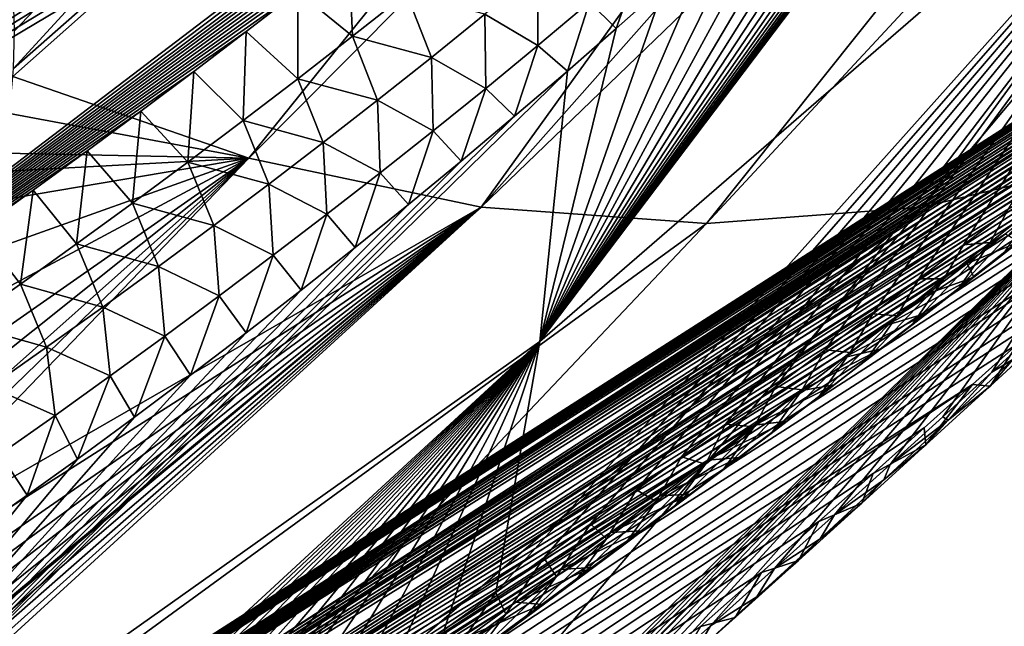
# Model space of a CAD drawing. Header units: metres. Extents: x -80 to 80, y -455 to 95.
# Tile 483 of 656: x -39.92 to -33.13, y -39.81 to -35.63. Entities that reach past the tile are written whole.
import ezdxf

# ---------------------------------------------------------------- set-up
doc = ezdxf.new("R2010")
doc.units = ezdxf.units.M
doc.layers.add('solid_501010_K', color=7, linetype='CONTINUOUS')

msp = doc.modelspace()

# ---------------------------------------------------------------- linework, layer by layer
at = {"layer": 'solid_501010_K'}
for points in [[(-46.462757, -35.531425, 75.956253), (-45.73539, -36.437351, 75.687302), (-27.835381, -24.414501, 56.506195)], [(-45.73539, -36.437351, 75.687302), (-28.028759, -24.744301, 56.780418), (-27.835381, -24.414501, 56.506195)], [(-45.73539, -36.437351, 75.687302), (-28.239277, -25.089407, 57.076897), (-28.028759, -24.744301, 56.780418)], [(-45.73539, -36.437351, 75.687302), (-28.46838, -25.450609, 57.397278), (-28.239277, -25.089407, 57.076897)], [(-45.73539, -36.437351, 75.687302), (-28.717117, -25.828396, 57.742794), (-28.46838, -25.450609, 57.397278)], [(-45.73539, -36.437351, 75.687302), (-28.987652, -26.223866, 58.115791), (-28.717117, -25.828396, 57.742794)], [(-45.73539, -36.437351, 75.687302), (-29.280798, -26.637356, 58.517242), (-28.987652, -26.223866, 58.115791)], [(-45.73539, -36.437351, 75.687302), (-44.910213, -37.305393, 75.425354), (-29.280798, -26.637356, 58.517242)], [(-44.910213, -37.305393, 75.425354), (-29.517677, -26.960356, 58.839275), (-29.280798, -26.637356, 58.517242)], [(-44.910213, -37.305393, 75.425354), (-29.768463, -27.294062, 59.178658), (-29.517677, -26.960356, 58.839275)], [(-44.910213, -37.305393, 75.425354), (-30.035683, -27.639503, 59.537884), (-29.768463, -27.294062, 59.178658)], [(-44.910213, -37.305393, 75.425354), (-30.319651, -27.996758, 59.917294), (-30.035683, -27.639503, 59.537884)], [(-44.910213, -37.305393, 75.425354), (-30.558775, -28.291029, 60.235287), (-30.319651, -27.996758, 59.917294)], [(-44.910213, -37.305393, 75.425354), (-30.810602, -28.59376, 60.568195), (-30.558775, -28.291029, 60.235287)], [(-44.910213, -37.305393, 75.425354), (-31.076122, -28.905558, 60.917088), (-30.810602, -28.59376, 60.568195)], [(-44.910213, -37.305393, 75.425354), (-31.354187, -29.226027, 61.280918), (-31.076122, -28.905558, 60.917088)], [(-39.958687, -35.706703, 31.408987), (-39.966129, -35.467583, 31.151478), (-33.712002, -29.152567, 26.984053)], [(-39.965828, -35.965382, 31.687876), (-33.712002, -29.152567, 26.984053), (-32.661987, -29.543346, 27.834904)], [(-39.965828, -35.965382, 31.687876), (-39.958687, -35.706703, 31.408987), (-33.712002, -29.152567, 26.984053)], [(-44.910213, -37.305393, 75.425354), (-43.984493, -38.130939, 75.170219), (-31.354187, -29.226027, 61.280918)], [(-43.984493, -38.130939, 75.170219), (-31.645962, -29.554981, 61.660511), (-31.354187, -29.226027, 61.280918)], [(-43.984493, -38.130939, 75.170219), (-31.90056, -29.835491, 61.989563), (-31.645962, -29.554981, 61.660511)], [(-39.969173, -36.020256, 31.747095), (-39.965828, -35.965382, 31.687876), (-32.661987, -29.543346, 27.834904)], [(-38.34251, -36.582626, 33.101444), (-39.969173, -36.020256, 31.747095), (-32.661987, -29.543346, 27.834904)], [(-38.34251, -36.582626, 33.101444), (-32.661987, -29.543346, 27.834904), (-31.62248, -29.824621, 28.740162)], [(-43.984493, -38.130939, 75.170219), (-32.165882, -30.12258, 62.330795), (-31.90056, -29.835491, 61.989563)], [(-36.740044, -36.92001, 34.554291), (-38.34251, -36.582626, 33.101444), (-31.62248, -29.824621, 28.740162)], [(-36.740044, -36.92001, 34.554291), (-31.62248, -29.824621, 28.740162), (-30.601391, -29.994246, 29.692942)], [(-33.698078, -36.92001, 37.693871), (-28.645351, -29.994246, 31.711748), (-27.725288, -29.824621, 32.762413)], [(-32.296532, -36.582611, 39.341434), (-33.698078, -36.92001, 37.693871), (-27.725288, -29.824621, 32.762413)], [(-36.740044, -36.92001, 34.554291), (-30.601391, -29.994246, 29.692942), (-29.606491, -30.05093, 30.685989)], [(-28.645351, -29.994246, 31.711748), (-35.18544, -37.032944, 36.091484), (-29.606491, -30.05093, 30.685989)], [(-33.698078, -36.92001, 37.693871), (-35.18544, -37.032944, 36.091484), (-28.645351, -29.994246, 31.711748)], [(-35.18544, -37.032944, 36.091484), (-36.740044, -36.92001, 34.554291), (-29.606491, -30.05093, 30.685989)], [(-43.984493, -38.130939, 75.170219), (-32.441448, -30.415903, 62.683681), (-32.165882, -30.12258, 62.330795)], [(-36.336117, -37.84605, 66.1828), (-30.825041, -33.074909, 58.687809), (-30.630026, -30.30851, 60.490295)], [(-30.832155, -30.55929, 60.758419), (-36.336117, -37.84605, 66.1828), (-30.630026, -30.30851, 60.490295)], [(-43.984493, -38.130939, 75.170219), (-32.726826, -30.714119, 63.047218), (-32.441448, -30.415903, 62.683681)], [(-30.832155, -30.55929, 60.758419), (-31.086546, -30.868467, 61.09436), (-36.336117, -37.84605, 66.1828)], [(-43.984493, -38.130939, 75.170219), (-33.021595, -31.015896, 63.42038), (-32.726826, -30.714119, 63.047218)], [(-31.086546, -30.868467, 61.09436), (-31.350409, -31.182308, 61.440861), (-36.336117, -37.84605, 66.1828)], [(-43.984493, -38.130939, 75.170219), (-33.326012, -31.321512, 63.803448), (-33.021595, -31.015896, 63.42038)], [(-31.350409, -31.182308, 61.440861), (-31.623816, -31.500629, 61.797802), (-36.336117, -37.84605, 66.1828)], [(-43.984493, -38.130939, 75.170219), (-33.640327, -31.631746, 64.196999), (-33.326012, -31.321512, 63.803448)], [(-31.623816, -31.500629, 61.797802), (-31.90678, -31.822941, 62.165134), (-36.336117, -37.84605, 66.1828)], [(-43.984493, -38.130939, 75.170219), (-33.963818, -31.945223, 64.599724), (-33.640327, -31.631746, 64.196999)], [(-31.90678, -31.822941, 62.165134), (-32.199413, -32.148933, 62.542885), (-36.336117, -37.84605, 66.1828)], [(-43.984493, -38.130939, 75.170219), (-34.295753, -32.260567, 65.010307), (-33.963818, -31.945223, 64.599724)], [(-32.199413, -32.148933, 62.542885), (-32.502056, -32.478935, 62.931137), (-36.336117, -37.84605, 66.1828)], [(-43.984493, -38.130939, 75.170219), (-34.63596, -32.5774, 65.42836), (-34.295753, -32.260567, 65.010307)], [(-32.502056, -32.478935, 62.931137), (-32.814518, -32.812366, 63.329468), (-36.336117, -37.84605, 66.1828)], [(-43.984493, -38.130939, 75.170219), (-42.95565, -38.908276, 74.921654), (-34.63596, -32.5774, 65.42836)], [(-42.95565, -38.908276, 74.921654), (-34.985062, -32.896862, 65.854881), (-34.63596, -32.5774, 65.42836)], [(-32.814518, -32.812366, 63.329468), (-33.13652, -33.148521, 63.737408), (-36.336117, -37.84605, 66.1828)], [(-42.95565, -38.908276, 74.921654), (-35.34259, -33.218071, 66.289017), (-34.985062, -32.896862, 65.854881)], [(-50.090015, -47.274212, 65.998886), (-27.970766, -33.09721, 44.404442), (-27.977285, -33.086967, 44.817646)], [(-49.441154, -46.798866, 66.796837), (-50.090015, -47.274212, 65.998886), (-27.977285, -33.086967, 44.817646)], [(-50.090015, -47.274212, 65.998886), (-27.989058, -33.128086, 44.049267), (-27.970766, -33.09721, 44.404442)], [(-50.090015, -47.274212, 65.998886), (-28.027031, -33.175354, 43.741138), (-27.989058, -33.128086, 44.049267)], [(-49.441154, -46.798866, 66.796837), (-27.977285, -33.086967, 44.817646), (-28.015598, -33.103218, 45.302719)], [(-49.441154, -46.798866, 66.796837), (-28.015598, -33.103218, 45.302719), (-28.09609, -33.154572, 45.877365)], [(-36.638615, -39.57671, 64.779938), (-36.308483, -39.337311, 64.336082), (-30.825041, -33.074909, 58.687809)], [(-36.336117, -37.84605, 66.1828), (-36.638615, -39.57671, 64.779938), (-30.825041, -33.074909, 58.687809)], [(-36.308483, -39.337311, 64.336082), (-35.985264, -39.101639, 63.894791), (-30.825041, -33.074909, 58.687809)], [(-35.985264, -39.101639, 63.894791), (-35.668568, -38.869453, 63.455727), (-30.825041, -33.074909, 58.687809)], [(-35.668568, -38.869453, 63.455727), (-35.358799, -38.641121, 63.0196), (-30.825041, -33.074909, 58.687809)], [(-35.358799, -38.641121, 63.0196), (-35.056335, -38.417027, 62.587116), (-30.825041, -33.074909, 58.687809)], [(-35.056335, -38.417027, 62.587116), (-34.707546, -38.157215, 62.079796), (-30.825041, -33.074909, 58.687809)], [(-34.707546, -38.157215, 62.079796), (-34.36842, -37.903183, 61.577251), (-30.825041, -33.074909, 58.687809)], [(-34.36842, -37.903183, 61.577251), (-34.03941, -37.655361, 61.080528), (-30.825041, -33.074909, 58.687809)], [(-34.03941, -37.655361, 61.080528), (-33.721012, -37.414234, 60.590763), (-30.825041, -33.074909, 58.687809)], [(-33.721012, -37.414234, 60.590763), (-33.412956, -37.179817, 60.107765), (-30.825041, -33.074909, 58.687809)], [(-33.412956, -37.179817, 60.107765), (-33.114983, -36.952038, 59.631508), (-30.825041, -33.074909, 58.687809)], [(-50.655273, -47.779404, 65.165886), (-28.081158, -33.236153, 43.471031), (-28.027031, -33.175354, 43.741138)], [(-50.090015, -47.274212, 65.998886), (-50.655273, -47.779404, 65.165886), (-28.027031, -33.175354, 43.741138)], [(-49.441154, -46.798866, 66.796837), (-28.09609, -33.154572, 45.877365), (-28.155842, -33.19656, 46.203815)], [(-49.441154, -46.798866, 66.796837), (-28.155842, -33.19656, 46.203815), (-28.231281, -33.251629, 46.559826)], [(-33.13652, -33.148521, 63.737408), (-33.468296, -33.487358, 64.15506), (-36.336117, -37.84605, 66.1828)], [(-50.655273, -47.779404, 65.165886), (-28.149336, -33.308777, 43.232407), (-28.081158, -33.236153, 43.471031)], [(-49.441154, -46.798866, 66.796837), (-28.231281, -33.251629, 46.559826), (-28.32457, -33.32156, 46.947811)], [(-42.95565, -38.908276, 74.921654), (-35.655373, -33.494057, 66.666451), (-35.34259, -33.218071, 66.289017)], [(-50.655273, -47.779404, 65.165886), (-28.230564, -33.392567, 43.019043), (-28.149336, -33.308777, 43.232407)], [(-48.708385, -46.354259, 67.557877), (-49.441154, -46.798866, 66.796837), (-28.32457, -33.32156, 46.947811)], [(-48.708385, -46.354259, 67.557877), (-28.32457, -33.32156, 46.947811), (-28.437685, -33.408039, 47.369934)], [(-50.655273, -47.779404, 65.165886), (-28.324471, -33.487358, 42.826885), (-28.230564, -33.392567, 43.019043)], [(-48.708385, -46.354259, 67.557877), (-28.437685, -33.408039, 47.369934), (-28.572866, -33.512932, 47.828575)], [(-50.655273, -47.779404, 65.165886), (-28.432001, -33.594124, 42.652473), (-28.324471, -33.487358, 42.826885)], [(-48.708385, -46.354259, 67.557877), (-28.572866, -33.512932, 47.828575), (-28.733486, -33.638847, 48.327347)], [(-42.95565, -38.908276, 74.921654), (-35.973755, -33.770176, 67.048309), (-35.655373, -33.494057, 66.666451)], [(-33.468296, -33.487358, 64.15506), (-33.810143, -33.829018, 64.582512), (-36.336117, -37.84605, 66.1828)], [(-51.136604, -48.313683, 64.29921), (-28.554518, -33.714272, 42.493225), (-28.432001, -33.594124, 42.652473)], [(-50.655273, -47.779404, 65.165886), (-51.136604, -48.313683, 64.29921), (-28.432001, -33.594124, 42.652473)], [(-48.708385, -46.354259, 67.557877), (-28.733486, -33.638847, 48.327347), (-28.856102, -33.735603, 48.683624)], [(-51.136604, -48.313683, 64.29921), (-28.694304, -33.849964, 42.347816), (-28.554518, -33.714272, 42.493225)], [(-48.708385, -46.354259, 67.557877), (-28.856102, -33.735603, 48.683624), (-28.991987, -33.843315, 49.059826)], [(-42.95565, -38.908276, 74.921654), (-36.29834, -34.047306, 67.435486), (-35.973755, -33.770176, 67.048309)], [(-51.136604, -48.313683, 64.29921), (-28.85466, -34.004265, 42.215729), (-28.694304, -33.849964, 42.347816)], [(-47.890862, -45.941441, 68.279541), (-48.708385, -46.354259, 67.557877), (-28.991987, -33.843315, 49.059826)], [(-47.890862, -45.941441, 68.279541), (-28.991987, -33.843315, 49.059826), (-29.142599, -33.963055, 49.457355)], [(-33.810143, -33.829018, 64.582512), (-34.161533, -34.172665, 65.018898), (-36.336117, -37.84605, 66.1828)], [(-51.136604, -48.313683, 64.29921), (-29.039888, -34.181175, 42.097267), (-28.85466, -34.004265, 42.215729)], [(-47.890862, -45.941441, 68.279541), (-29.142599, -33.963055, 49.457355), (-29.308853, -34.095547, 49.877125)], [(-42.95565, -38.908276, 74.921654), (-36.628914, -34.325203, 67.827629), (-36.29834, -34.047306, 67.435486)], [(-47.890862, -45.941441, 68.279541), (-29.308853, -34.095547, 49.877125), (-29.492058, -34.241776, 50.32037)], [(-51.136604, -48.313683, 64.29921), (-29.255152, -34.38538, 41.994396), (-29.039888, -34.181175, 42.097267)], [(-34.161533, -34.172665, 65.018898), (-34.521973, -34.517513, 65.46347), (-36.336117, -37.84605, 66.1828)], [(-47.890862, -45.941441, 68.279541), (-29.492058, -34.241776, 50.32037), (-29.693714, -34.402836, 50.788548)], [(-42.95565, -38.908276, 74.921654), (-36.964993, -34.60323, 68.224014), (-36.628914, -34.325203, 67.827629)], [(-51.533012, -48.876427, 63.399727), (-29.507668, -34.623417, 41.910137), (-29.255152, -34.38538, 41.994396)], [(-51.136604, -48.313683, 64.29921), (-51.533012, -48.876427, 63.399727), (-29.255152, -34.38538, 41.994396)], [(-47.890862, -45.941441, 68.279541), (-29.693714, -34.402836, 50.788548), (-29.914923, -34.579559, 51.282639)], [(-34.521973, -34.517513, 65.46347), (-34.833706, -34.809792, 65.84549), (-36.336117, -37.84605, 66.1828)], [(-51.533012, -48.876427, 63.399727), (-29.805984, -34.902966, 41.849495), (-29.507668, -34.623417, 41.910137)], [(-47.890862, -45.941441, 68.279541), (-29.914923, -34.579559, 51.282639), (-30.157906, -34.773495, 51.804699)], [(-42.95565, -38.908276, 74.921654), (-37.306114, -34.880753, 68.623894), (-36.964993, -34.60323, 68.224014)], [(-46.987263, -45.561638, 68.95871), (-47.890862, -45.941441, 68.279541), (-30.157906, -34.773495, 51.804699)], [(-46.987263, -45.561638, 68.95871), (-30.157906, -34.773495, 51.804699), (-30.423532, -34.985317, 52.355442)], [(-34.833706, -34.809792, 65.84549), (-35.152302, -35.10305, 66.233566), (-36.336117, -37.84605, 66.1828)], [(-42.95565, -38.908276, 74.921654), (-37.652042, -35.157436, 69.026863), (-37.306114, -34.880753, 68.623894)], [(-51.533012, -48.876427, 63.399727), (-30.161732, -35.234425, 41.819618), (-29.805984, -34.902966, 41.849495)], [(-46.987263, -45.561638, 68.95871), (-30.423532, -34.985317, 52.355442), (-30.639854, -35.157394, 52.789295)], [(-35.152302, -35.10305, 66.233566), (-35.47736, -35.396786, 66.627068), (-36.336117, -37.84605, 66.1828)], [(-46.987263, -45.561638, 68.95871), (-30.639854, -35.157394, 52.789295), (-30.870144, -35.340435, 53.240376)], [(-42.95565, -38.908276, 74.921654), (-38.003525, -35.434158, 69.433922), (-37.652042, -35.157436, 69.026863)], [(-37.628307, -35.743114, 69.286835), (-37.652042, -35.157436, 69.026863), (-38.003525, -35.434158, 69.433922)], [(-37.255447, -35.447792, 68.851852), (-37.652042, -35.157436, 69.026863), (-37.628307, -35.743114, 69.286835)], [(-51.842731, -49.46706, 62.467979), (-30.589329, -35.630463, 41.831234), (-30.161732, -35.234425, 41.819618)], [(-51.533012, -48.876427, 63.399727), (-51.842731, -49.46706, 62.467979), (-30.161732, -35.234425, 41.819618)], [(-35.637394, -35.207111, 66.985962), (-35.992016, -35.508583, 67.415787), (-35.808456, -35.690502, 67.025383)], [(-35.637394, -35.207111, 66.985962), (-35.808456, -35.690502, 67.025383), (-35.47736, -35.396786, 66.627068)], [(-36.349247, -35.806858, 67.845581), (-36.348431, -35.290184, 67.900543), (-36.71471, -35.591007, 68.336205)], [(-35.992016, -35.508583, 67.415787), (-36.348431, -35.290184, 67.900543), (-36.349247, -35.806858, 67.845581)], [(-46.987263, -45.561638, 68.95871), (-30.870144, -35.340435, 53.240376), (-31.117079, -35.53611, 53.710842)], [(-42.95565, -38.908276, 74.921654), (-38.36021, -35.710564, 69.844574), (-38.003525, -35.434158, 69.433922)], [(-38.003689, -36.03532, 69.721786), (-38.003525, -35.434158, 69.433922), (-38.36021, -35.710564, 69.844574)], [(-37.628307, -35.743114, 69.286835), (-38.003525, -35.434158, 69.433922), (-38.003689, -36.03532, 69.721786)], [(-35.47736, -35.396786, 66.627068), (-35.808456, -35.690502, 67.025383), (-36.336117, -37.84605, 66.1828)], [(-37.255447, -35.447792, 68.851852), (-37.628307, -35.743114, 69.286835), (-37.083591, -35.888638, 68.771843)], [(-37.255447, -35.447792, 68.851852), (-37.083591, -35.888638, 68.771843), (-36.71471, -35.591007, 68.336205)], [(-35.992016, -35.508583, 67.415787), (-36.349247, -35.806858, 67.845581), (-36.145977, -35.984383, 67.428894)], [(-35.992016, -35.508583, 67.415787), (-36.145977, -35.984383, 67.428894), (-35.808456, -35.690502, 67.025383)], [(-46.987263, -45.561638, 68.95871), (-31.117079, -35.53611, 53.710842), (-31.381077, -35.744724, 54.201046)], [(-51.842731, -49.46706, 62.467979), (-30.83485, -35.856895, 41.856712), (-30.589329, -35.630463, 41.831234)], [(-36.709061, -36.101986, 68.275291), (-36.71471, -35.591007, 68.336205), (-37.083591, -35.888638, 68.771843)], [(-36.349247, -35.806858, 67.845581), (-36.71471, -35.591007, 68.336205), (-36.709061, -36.101986, 68.275291)], [(-42.95565, -38.908276, 74.921654), (-38.721565, -35.986076, 70.258072), (-38.36021, -35.710564, 69.844574)], [(-38.381573, -36.324448, 70.156685), (-38.36021, -35.710564, 69.844574), (-38.721565, -35.986076, 70.258072)], [(-38.003689, -36.03532, 69.721786), (-38.36021, -35.710564, 69.844574), (-38.381573, -36.324448, 70.156685)], [(-35.808456, -35.690502, 67.025383), (-36.145977, -35.984383, 67.428894), (-36.336117, -37.84605, 66.1828)], [(-46.987263, -45.561638, 68.95871), (-31.381077, -35.744724, 54.201046), (-31.604408, -35.920872, 54.607277)], [(-37.628307, -35.743114, 69.286835), (-38.003689, -36.03532, 69.721786), (-37.455055, -36.183125, 69.207405)], [(-37.628307, -35.743114, 69.286835), (-37.455055, -36.183125, 69.207405), (-37.083591, -35.888638, 68.771843)], [(-36.349247, -35.806858, 67.845581), (-36.709061, -36.101986, 68.275291), (-36.509247, -36.29467, 67.860352)], [(-36.349247, -35.806858, 67.845581), (-36.509247, -36.29467, 67.860352), (-36.145977, -35.984383, 67.428894)], [(-51.842731, -49.46706, 62.467979), (-31.104448, -36.104755, 41.89814), (-30.83485, -35.856895, 41.856712)], [(-37.071438, -36.394024, 68.70488), (-37.083591, -35.888638, 68.771843), (-37.455055, -36.183125, 69.207405)], [(-36.709061, -36.101986, 68.275291), (-37.083591, -35.888638, 68.771843), (-37.071438, -36.394024, 68.70488)], [(-46.987263, -45.561638, 68.95871), (-31.604408, -35.920872, 54.607277), (-31.840555, -36.106476, 55.027603)], [(-42.95565, -38.908276, 74.921654), (-39.087051, -36.26012, 70.67366), (-38.721565, -35.986076, 70.258072)], [(-42.544491, -42.247437, 73.306053), (-36.336117, -37.84605, 66.1828), (-36.145977, -35.984383, 67.428894)], [(-36.509247, -36.29467, 67.860352), (-42.544491, -42.247437, 73.306053), (-36.145977, -35.984383, 67.428894)], [(-38.761936, -36.610523, 70.591469), (-38.721565, -35.986076, 70.258072), (-39.087051, -36.26012, 70.67366)], [(-38.381573, -36.324448, 70.156685), (-38.721565, -35.986076, 70.258072), (-38.761936, -36.610523, 70.591469)], [(-39.993069, -36.275303, 32.022415), (-39.969173, -36.020256, 31.747095), (-38.34251, -36.582626, 33.101444)], [(-38.003689, -36.03532, 69.721786), (-38.381573, -36.324448, 70.156685), (-37.829071, -36.474522, 69.642853)], [(-38.003689, -36.03532, 69.721786), (-37.829071, -36.474522, 69.642853), (-37.455055, -36.183125, 69.207405)], [(-51.842731, -49.46706, 62.467979), (-31.400175, -36.375702, 41.958019), (-31.104448, -36.104755, 41.89814)], [(-46.987263, -45.561638, 68.95871), (-31.840555, -36.106476, 55.027603), (-32.09045, -36.302151, 55.462917)], [(-36.709061, -36.101986, 68.275291), (-37.071438, -36.394024, 68.70488), (-36.879196, -36.604527, 68.296738)], [(-36.709061, -36.101986, 68.275291), (-36.879196, -36.604527, 68.296738), (-36.509247, -36.29467, 67.860352)], [(-37.436352, -36.683018, 69.134308), (-37.455055, -36.183125, 69.207405), (-37.829071, -36.474522, 69.642853)], [(-37.071438, -36.394024, 68.70488), (-37.455055, -36.183125, 69.207405), (-37.436352, -36.683018, 69.134308)], [(-45.995838, -45.216232, 69.591545), (-46.987263, -45.561638, 68.95871), (-32.09045, -36.302151, 55.462917)], [(-45.995838, -45.216232, 69.591545), (-32.09045, -36.302151, 55.462917), (-32.352936, -36.50724, 55.912445)], [(-42.95565, -38.908276, 74.921654), (-39.456562, -36.532543, 71.091148), (-39.087051, -36.26012, 70.67366)], [(-36.509247, -36.29467, 67.860352), (-36.879196, -36.604527, 68.296738), (-42.544491, -42.247437, 73.306053)], [(-40.032345, -36.549519, 32.318832), (-39.993069, -36.275303, 32.022415), (-38.34251, -36.582626, 33.101444)], [(-39.144756, -36.893574, 71.026115), (-39.087051, -36.26012, 70.67366), (-39.456562, -36.532543, 71.091148)], [(-38.761936, -36.610523, 70.591469), (-39.087051, -36.26012, 70.67366), (-39.144756, -36.893574, 71.026115)], [(-38.381573, -36.324448, 70.156685), (-38.761936, -36.610523, 70.591469), (-38.20562, -36.762852, 70.078133)], [(-38.381573, -36.324448, 70.156685), (-38.20562, -36.762852, 70.078133), (-37.829071, -36.474522, 69.642853)], [(-51.842731, -49.46706, 62.467979), (-31.723949, -36.671349, 42.038597), (-31.400175, -36.375702, 41.958019)], [(-37.071438, -36.394024, 68.70488), (-37.436352, -36.683018, 69.134308), (-37.240982, -36.901787, 68.720573)], [(-37.071438, -36.394024, 68.70488), (-37.240982, -36.901787, 68.720573), (-36.879196, -36.604527, 68.296738)], [(-45.995838, -45.216232, 69.591545), (-32.352936, -36.50724, 55.912445), (-32.629337, -36.722412, 56.376499)], [(-37.803776, -36.969013, 69.563522), (-37.829071, -36.474522, 69.642853), (-38.20562, -36.762852, 70.078133)], [(-37.436352, -36.683018, 69.134308), (-37.829071, -36.474522, 69.642853), (-37.803776, -36.969013, 69.563522)], [(-42.95565, -38.908276, 74.921654), (-39.830814, -36.80407, 71.511414), (-39.456562, -36.532543, 71.091148)], [(-41.067657, -39.41338, 35.440075), (-38.34251, -36.582626, 33.101444), (-36.740044, -36.92001, 34.554291)], [(-41.067657, -39.41338, 35.440075), (-40.881886, -39.042522, 35.03281), (-38.34251, -36.582626, 33.101444)], [(-40.881886, -39.042522, 35.03281), (-40.720146, -38.694988, 34.651951), (-38.34251, -36.582626, 33.101444)], [(-40.720146, -38.694988, 34.651951), (-40.578659, -38.367664, 34.294243), (-38.34251, -36.582626, 33.101444)], [(-40.578659, -38.367664, 34.294243), (-40.456833, -38.060291, 33.958801), (-38.34251, -36.582626, 33.101444)], [(-40.456833, -38.060291, 33.958801), (-40.305035, -37.631828, 33.492386), (-38.34251, -36.582626, 33.101444)], [(-40.305035, -37.631828, 33.492386), (-40.186489, -37.239578, 33.066364), (-38.34251, -36.582626, 33.101444)], [(-40.186489, -37.239578, 33.066364), (-40.09684, -36.879906, 32.676456), (-38.34251, -36.582626, 33.101444)], [(-40.09684, -36.879906, 32.676456), (-40.054958, -36.675472, 32.455051), (-38.34251, -36.582626, 33.101444)], [(-40.054958, -36.675472, 32.455051), (-40.032345, -36.549519, 32.318832), (-38.34251, -36.582626, 33.101444)], [(-39.530018, -37.173626, 71.460579), (-39.456562, -36.532543, 71.091148), (-39.830814, -36.80407, 71.511414)], [(-39.144756, -36.893574, 71.026115), (-39.456562, -36.532543, 71.091148), (-39.530018, -37.173626, 71.460579)], [(-38.924534, -43.103386, 44.306049), (-33.698078, -36.92001, 37.693871), (-32.296532, -36.582611, 39.341434)], [(-38.487164, -42.727558, 44.026447), (-38.924534, -43.103386, 44.306049), (-32.296532, -36.582611, 39.341434)], [(-38.064335, -42.362175, 43.763161), (-38.487164, -42.727558, 44.026447), (-32.296532, -36.582611, 39.341434)], [(-37.655594, -42.007416, 43.516426), (-38.064335, -42.362175, 43.763161), (-32.296532, -36.582611, 39.341434)], [(-37.261559, -41.663826, 43.285614), (-37.655594, -42.007416, 43.516426), (-32.296532, -36.582611, 39.341434)], [(-37.193817, -41.60458, 43.246586), (-37.261559, -41.663826, 43.285614), (-32.296532, -36.582611, 39.341434)], [(-36.824116, -41.280483, 43.037544), (-37.193817, -41.60458, 43.246586), (-32.296532, -36.582611, 39.341434)], [(-36.406513, -40.913109, 42.810341), (-36.824116, -41.280483, 43.037544), (-32.296532, -36.582611, 39.341434)], [(-36.009079, -40.561764, 42.601978), (-36.406513, -40.913109, 42.810341), (-32.296532, -36.582611, 39.341434)], [(-35.632004, -40.227299, 42.412926), (-36.009079, -40.561764, 42.601978), (-32.296532, -36.582611, 39.341434)], [(-35.15844, -39.805447, 42.187263), (-35.632004, -40.227299, 42.412926), (-32.296532, -36.582611, 39.341434)], [(-34.717312, -39.410881, 41.990105), (-35.15844, -39.805447, 42.187263), (-32.296532, -36.582611, 39.341434)], [(-34.304756, -39.040356, 41.817524), (-34.717312, -39.410881, 41.990105), (-32.296532, -36.582611, 39.341434)], [(-33.919128, -38.692959, 41.668056), (-34.304756, -39.040356, 41.817524), (-32.296532, -36.582611, 39.341434)], [(-33.557281, -38.365768, 41.538067), (-33.919128, -38.692959, 41.668056), (-32.296532, -36.582611, 39.341434)], [(-33.218334, -38.05854, 41.426987), (-33.557281, -38.365768, 41.538067), (-32.296532, -36.582611, 39.341434)], [(-32.747631, -37.630318, 41.290134), (-33.218334, -38.05854, 41.426987), (-32.296532, -36.582611, 39.341434)], [(-36.879196, -36.604527, 68.296738), (-37.240982, -36.901787, 68.720573), (-42.544491, -42.247437, 73.306053)], [(-38.761936, -36.610523, 70.591469), (-39.144756, -36.893574, 71.026115), (-38.584686, -37.048157, 70.513222)], [(-38.761936, -36.610523, 70.591469), (-38.584686, -37.048157, 70.513222), (-38.20562, -36.762852, 70.078133)], [(-52.063118, -50.084911, 61.504333), (-32.077957, -36.993534, 42.142345), (-31.723949, -36.671349, 42.038597)], [(-51.842731, -49.46706, 62.467979), (-52.063118, -50.084911, 61.504333), (-31.723949, -36.671349, 42.038597)], [(-45.995838, -45.216232, 69.591545), (-32.629337, -36.722412, 56.376499), (-32.871399, -36.90995, 56.774612)], [(-37.436352, -36.683018, 69.134308), (-37.803776, -36.969013, 69.563522), (-37.608139, -37.197784, 69.147812)], [(-37.436352, -36.683018, 69.134308), (-37.608139, -37.197784, 69.147812), (-37.240982, -36.901787, 68.720573)], [(-38.173702, -37.252041, 69.9925), (-38.20562, -36.762852, 70.078133), (-38.584686, -37.048157, 70.513222)], [(-37.803776, -36.969013, 69.563522), (-38.20562, -36.762852, 70.078133), (-38.173702, -37.252041, 69.9925)], [(-42.95565, -38.908276, 74.921654), (-40.209362, -37.074303, 71.933891), (-39.830814, -36.80407, 71.511414)], [(-39.917698, -37.45071, 71.894821), (-39.830814, -36.80407, 71.511414), (-40.209362, -37.074303, 71.933891)], [(-39.530018, -37.173626, 71.460579), (-39.830814, -36.80407, 71.511414), (-39.917698, -37.45071, 71.894821)], [(-45.995838, -45.216232, 69.591545), (-32.871399, -36.90995, 56.774612), (-33.124378, -37.105286, 57.184059)], [(-43.513802, -43.103153, 39.569069), (-36.740044, -36.92001, 34.554291), (-35.18544, -37.032944, 36.091484)], [(-43.513802, -43.103153, 39.569069), (-43.220547, -42.727341, 39.140762), (-36.740044, -36.92001, 34.554291)], [(-43.220547, -42.727341, 39.140762), (-42.944225, -42.362213, 38.726753), (-36.740044, -36.92001, 34.554291)], [(-42.944225, -42.362213, 38.726753), (-42.685074, -42.007969, 38.326591), (-36.740044, -36.92001, 34.554291)], [(-42.685074, -42.007969, 38.326591), (-42.442337, -41.664974, 37.940704), (-36.740044, -36.92001, 34.554291)], [(-37.240982, -36.901787, 68.720573), (-37.608139, -37.197784, 69.147812), (-42.544491, -42.247437, 73.306053)], [(-42.442337, -41.664974, 37.940704), (-42.400181, -41.604275, 37.872597), (-36.740044, -36.92001, 34.554291)], [(-42.400181, -41.604275, 37.872597), (-42.180878, -41.282135, 37.511871), (-36.740044, -36.92001, 34.554291)], [(-42.180878, -41.282135, 37.511871), (-41.940861, -40.915249, 37.102196), (-36.740044, -36.92001, 34.554291)], [(-41.940861, -40.915249, 37.102196), (-41.720226, -40.564278, 36.711945), (-36.740044, -36.92001, 34.554291)], [(-41.720226, -40.564278, 36.711945), (-41.519428, -40.230045, 36.341278), (-36.740044, -36.92001, 34.554291)], [(-41.519428, -40.230045, 36.341278), (-41.278885, -39.80827, 35.875145), (-36.740044, -36.92001, 34.554291)], [(-41.278885, -39.80827, 35.875145), (-41.067657, -39.41338, 35.440075), (-36.740044, -36.92001, 34.554291)], [(-33.698078, -36.92001, 37.693871), (-41.169704, -43.348015, 41.88969), (-35.18544, -37.032944, 36.091484)], [(-38.924534, -43.103386, 44.306049), (-41.169704, -43.348015, 41.88969), (-33.698078, -36.92001, 37.693871)], [(-39.144756, -36.893574, 71.026115), (-39.530018, -37.173626, 71.460579), (-38.966248, -37.330456, 70.948074)], [(-39.144756, -36.893574, 71.026115), (-38.966248, -37.330456, 70.948074), (-38.584686, -37.048157, 70.513222)], [(-33.44384, -37.476582, 59.278385), (-32.915562, -36.912136, 59.076775), (-33.23027, -37.163181, 59.567661)], [(-33.44384, -37.476582, 59.278385), (-33.128693, -37.228905, 58.790882), (-32.915562, -36.912136, 59.076775)], [(-33.23027, -37.163181, 59.567661), (-32.915562, -36.912136, 59.076775), (-33.114983, -36.952038, 59.631508)], [(-52.063118, -50.084911, 61.504333), (-32.465511, -37.344791, 42.272987), (-32.077957, -36.993534, 42.142345)], [(-37.803776, -36.969013, 69.563522), (-38.173702, -37.252041, 69.9925), (-37.981426, -37.492992, 69.5793)], [(-37.803776, -36.969013, 69.563522), (-37.981426, -37.492992, 69.5793), (-37.608139, -37.197784, 69.147812)], [(-33.23027, -37.163181, 59.567661), (-33.114983, -36.952038, 59.631508), (-33.412956, -37.179817, 60.107765)], [(-33.343353, -37.40411, 58.375496), (-32.817326, -36.982655, 58.300121), (-33.128693, -37.228905, 58.790882)], [(-33.343353, -37.40411, 58.375496), (-33.030258, -37.160179, 57.882957), (-32.817326, -36.982655, 58.300121)], [(-41.169704, -43.348015, 41.88969), (-43.513802, -43.103153, 39.569069), (-35.18544, -37.032944, 36.091484)], [(-38.546108, -37.532131, 70.421204), (-38.584686, -37.048157, 70.513222), (-38.966248, -37.330456, 70.948074)], [(-38.173702, -37.252041, 69.9925), (-38.584686, -37.048157, 70.513222), (-38.546108, -37.532131, 70.421204)], [(-45.995838, -45.216232, 69.591545), (-33.124378, -37.105286, 57.184059), (-33.387779, -37.308086, 57.604267)], [(-39.917698, -37.45071, 71.894821), (-40.209362, -37.074303, 71.933891), (-40.307781, -37.724842, 72.328804)], [(-33.030258, -37.160179, 57.882957), (-33.387779, -37.308086, 57.604267), (-33.124378, -37.105286, 57.184059)], [(-37.608139, -37.197784, 69.147812), (-37.981426, -37.492992, 69.5793), (-42.544491, -42.247437, 73.306053)], [(-39.530018, -37.173626, 71.460579), (-39.917698, -37.45071, 71.894821), (-39.350285, -37.609783, 71.382668)], [(-39.530018, -37.173626, 71.460579), (-39.350285, -37.609783, 71.382668), (-38.966248, -37.330456, 70.948074)], [(-33.762661, -37.725563, 59.762726), (-33.23027, -37.163181, 59.567661), (-33.548717, -37.415432, 60.055252)], [(-33.762661, -37.725563, 59.762726), (-33.44384, -37.476582, 59.278385), (-33.23027, -37.163181, 59.567661)], [(-33.548717, -37.415432, 60.055252), (-33.412956, -37.179817, 60.107765), (-33.721012, -37.414234, 60.590763)], [(-33.548717, -37.415432, 60.055252), (-33.23027, -37.163181, 59.567661), (-33.412956, -37.179817, 60.107765)], [(-33.343353, -37.40411, 58.375496), (-33.387779, -37.308086, 57.604267), (-33.030258, -37.160179, 57.882957)], [(-38.173702, -37.252041, 69.9925), (-38.546108, -37.532131, 70.421204), (-38.360172, -37.78685, 70.014107)], [(-38.173702, -37.252041, 69.9925), (-38.360172, -37.78685, 70.014107), (-37.981426, -37.492992, 69.5793)], [(-33.660275, -37.649654, 58.864841), (-33.128693, -37.228905, 58.790882), (-33.44384, -37.476582, 59.278385)], [(-33.660275, -37.649654, 58.864841), (-33.343353, -37.40411, 58.375496), (-33.128693, -37.228905, 58.790882)], [(-52.063118, -50.084911, 61.504333), (-32.743855, -37.596188, 42.376587), (-32.465511, -37.344791, 42.272987)], [(-45.995838, -45.216232, 69.591545), (-33.387779, -37.308086, 57.604267), (-33.661278, -37.517845, 58.033592)], [(-38.920971, -37.809319, 70.849602), (-38.966248, -37.330456, 70.948074), (-39.350285, -37.609783, 71.382668)], [(-38.546108, -37.532131, 70.421204), (-38.966248, -37.330456, 70.948074), (-38.920971, -37.809319, 70.849602)], [(-33.343353, -37.40411, 58.375496), (-33.661278, -37.517845, 58.033592), (-33.387779, -37.308086, 57.604267)], [(-33.343353, -37.40411, 58.375496), (-33.944561, -37.734035, 58.470398), (-33.661278, -37.517845, 58.033592)], [(-33.660275, -37.649654, 58.864841), (-33.944561, -37.734035, 58.470398), (-33.343353, -37.40411, 58.375496)], [(-39.917698, -37.45071, 71.894821), (-40.307781, -37.724842, 72.328804), (-39.736778, -37.886169, 71.816948)], [(-39.917698, -37.45071, 71.894821), (-39.736778, -37.886169, 71.816948), (-39.350285, -37.609783, 71.382668)], [(-34.085064, -37.975731, 60.24398), (-33.548717, -37.415432, 60.055252), (-33.8708, -37.668777, 60.539631)], [(-34.085064, -37.975731, 60.24398), (-33.762661, -37.725563, 59.762726), (-33.548717, -37.415432, 60.055252)], [(-33.8708, -37.668777, 60.539631), (-33.721012, -37.414234, 60.590763), (-34.03941, -37.655361, 61.080528)], [(-33.980915, -37.896675, 59.351074), (-33.44384, -37.476582, 59.278385), (-33.762661, -37.725563, 59.762726)], [(-33.980915, -37.896675, 59.351074), (-33.660275, -37.649654, 58.864841), (-33.44384, -37.476582, 59.278385)], [(-33.8708, -37.668777, 60.539631), (-33.548717, -37.415432, 60.055252), (-33.721012, -37.414234, 60.590763)], [(-45.995838, -45.216232, 69.591545), (-33.661278, -37.517845, 58.033592), (-33.944561, -37.734035, 58.470398)], [(-37.981426, -37.492992, 69.5793), (-38.360172, -37.78685, 70.014107), (-42.544491, -42.247437, 73.306053)], [(-38.546108, -37.532131, 70.421204), (-38.920971, -37.809319, 70.849602), (-38.743633, -38.078762, 70.451271)], [(-38.546108, -37.532131, 70.421204), (-38.743633, -38.078762, 70.451271), (-38.360172, -37.78685, 70.014107)], [(-52.063118, -50.084911, 61.504333), (-33.038998, -37.862038, 42.494347), (-32.743855, -37.596188, 42.376587)], [(-39.298283, -38.083626, 71.277664), (-39.350285, -37.609783, 71.382668), (-39.736778, -37.886169, 71.816948)], [(-38.920971, -37.809319, 70.849602), (-39.350285, -37.609783, 71.382668), (-39.298283, -38.083626, 71.277664)], [(-34.410965, -38.22699, 60.722221), (-33.8708, -37.668777, 60.539631), (-34.196453, -37.923122, 61.020882)], [(-34.410965, -38.22699, 60.722221), (-34.085064, -37.975731, 60.24398), (-33.8708, -37.668777, 60.539631)], [(-34.196453, -37.923122, 61.020882), (-34.03941, -37.655361, 61.080528), (-34.36842, -37.903183, 61.577251)], [(-33.660275, -37.649654, 58.864841), (-34.237881, -37.956818, 58.915092), (-33.944561, -37.734035, 58.470398)], [(-33.980915, -37.896675, 59.351074), (-34.237881, -37.956818, 58.915092), (-33.660275, -37.649654, 58.864841)], [(-34.196453, -37.923122, 61.020882), (-33.8708, -37.668777, 60.539631), (-34.03941, -37.655361, 61.080528)], [(-33.073631, -37.970219, 41.537506), (-33.218334, -38.05854, 41.426987), (-32.747631, -37.630318, 41.290134)], [(-45.995838, -45.216232, 69.591545), (-33.944561, -37.734035, 58.470398), (-34.237881, -37.956818, 58.915092)], [(-40.307781, -37.724842, 72.328804), (-40.125713, -38.15963, 72.2509), (-39.736778, -37.886169, 71.816948)], [(-34.305164, -38.14505, 59.834274), (-33.762661, -37.725563, 59.762726), (-34.085064, -37.975731, 60.24398)], [(-34.305164, -38.14505, 59.834274), (-33.980915, -37.896675, 59.351074), (-33.762661, -37.725563, 59.762726)], [(-32.784779, -37.744392, 41.926197), (-33.038998, -37.862038, 42.494347), (-33.230747, -38.15403, 42.109966)], [(-32.784779, -37.744392, 41.926197), (-33.230747, -38.15403, 42.109966), (-33.073631, -37.970219, 41.537506)], [(-38.360172, -37.78685, 70.014107), (-38.743633, -38.078762, 70.451271), (-42.544491, -42.247437, 73.306053)], [(-38.920971, -37.809319, 70.849602), (-39.298283, -38.083626, 71.277664), (-39.131336, -38.368351, 70.890182)], [(-38.920971, -37.809319, 70.849602), (-39.131336, -38.368351, 70.890182), (-38.743633, -38.078762, 70.451271)], [(-52.063118, -50.084911, 61.504333), (-33.352283, -38.143314, 42.627831), (-33.038998, -37.862038, 42.494347)], [(-42.826786, -43.825901, 72.074127), (-42.458569, -43.584805, 71.686165), (-36.336117, -37.84605, 66.1828)], [(-42.544491, -42.247437, 73.306053), (-42.826786, -43.825901, 72.074127), (-36.336117, -37.84605, 66.1828)], [(-42.458569, -43.584805, 71.686165), (-42.093655, -43.344532, 71.2966), (-36.336117, -37.84605, 66.1828)], [(-42.093655, -43.344532, 71.2966), (-41.732037, -43.105095, 70.905464), (-36.336117, -37.84605, 66.1828)], [(-41.732037, -43.105095, 70.905464), (-41.373707, -42.866497, 70.512779), (-36.336117, -37.84605, 66.1828)], [(-41.373707, -42.866497, 70.512779), (-41.01865, -42.628742, 70.118553), (-36.336117, -37.84605, 66.1828)], [(-41.01865, -42.628742, 70.118553), (-40.666485, -42.391567, 69.722412), (-36.336117, -37.84605, 66.1828)], [(-40.666485, -42.391567, 69.722412), (-40.317345, -42.155067, 69.324509), (-36.336117, -37.84605, 66.1828)], [(-40.317345, -42.155067, 69.324509), (-39.971718, -41.919598, 68.925423), (-36.336117, -37.84605, 66.1828)], [(-39.67802, -38.355083, 71.705353), (-39.736778, -37.886169, 71.816948), (-40.125713, -38.15963, 72.2509)], [(-39.971718, -41.919598, 68.925423), (-39.630085, -41.68552, 68.525726), (-36.336117, -37.84605, 66.1828)], [(-39.298283, -38.083626, 71.277664), (-39.736778, -37.886169, 71.816948), (-39.67802, -38.355083, 71.705353)], [(-39.630085, -41.68552, 68.525726), (-39.292847, -41.453159, 68.125931), (-36.336117, -37.84605, 66.1828)], [(-39.292847, -41.453159, 68.125931), (-38.959324, -41.222031, 67.725327), (-36.336117, -37.84605, 66.1828)], [(-38.959324, -41.222031, 67.725327), (-38.629585, -40.992199, 67.324036), (-36.336117, -37.84605, 66.1828)], [(-38.629585, -40.992199, 67.324036), (-38.304157, -40.764095, 66.922729), (-36.336117, -37.84605, 66.1828)], [(-38.304157, -40.764095, 66.922729), (-37.983547, -40.538139, 66.522057), (-36.336117, -37.84605, 66.1828)], [(-37.983547, -40.538139, 66.522057), (-37.668133, -40.314671, 66.122528), (-36.336117, -37.84605, 66.1828)], [(-37.668133, -40.314671, 66.122528), (-37.357132, -40.093136, 65.723305), (-36.336117, -37.84605, 66.1828)], [(-37.357132, -40.093136, 65.723305), (-36.994255, -39.833122, 65.250633), (-36.336117, -37.84605, 66.1828)], [(-36.994255, -39.833122, 65.250633), (-36.638615, -39.57671, 64.779938), (-36.336117, -37.84605, 66.1828)], [(-33.230747, -38.15403, 42.109966), (-33.038998, -37.862038, 42.494347), (-33.352283, -38.143314, 42.627831)], [(-34.740299, -38.479248, 61.197514), (-34.196453, -37.923122, 61.020882), (-34.525597, -38.178371, 61.499077)], [(-34.740299, -38.479248, 61.197514), (-34.410965, -38.22699, 60.722221), (-34.196453, -37.923122, 61.020882)], [(-34.525597, -38.178371, 61.499077), (-34.36842, -37.903183, 61.577251), (-34.707546, -38.157215, 62.079796)], [(-33.980915, -37.896675, 59.351074), (-34.541431, -38.186478, 59.368633), (-34.237881, -37.956818, 58.915092)], [(-34.305164, -38.14505, 59.834274), (-34.541431, -38.186478, 59.368633), (-33.980915, -37.896675, 59.351074)], [(-34.525597, -38.178371, 61.499077), (-34.196453, -37.923122, 61.020882), (-34.36842, -37.903183, 61.577251)], [(-45.995838, -45.216232, 69.591545), (-34.237881, -37.956818, 58.915092), (-34.541431, -38.186478, 59.368633)], [(-34.632942, -38.394669, 60.314503), (-34.085064, -37.975731, 60.24398), (-34.410965, -38.22699, 60.722221)], [(-34.632942, -38.394669, 60.314503), (-34.305164, -38.14505, 59.834274), (-34.085064, -37.975731, 60.24398)], [(-33.519821, -38.387337, 41.729237), (-33.218334, -38.05854, 41.426987), (-33.073631, -37.970219, 41.537506)], [(-33.230747, -38.15403, 42.109966), (-33.519821, -38.387337, 41.729237), (-33.073631, -37.970219, 41.537506)], [(-38.743633, -38.078762, 70.451271), (-39.131336, -38.368351, 70.890182), (-42.544491, -42.247437, 73.306053)], [(-39.298283, -38.083626, 71.277664), (-39.67802, -38.355083, 71.705353), (-39.524158, -38.656143, 71.331833)], [(-39.298283, -38.083626, 71.277664), (-39.524158, -38.656143, 71.331833), (-39.131336, -38.368351, 70.890182)], [(-33.519821, -38.387337, 41.729237), (-33.557281, -38.365768, 41.538067), (-33.218334, -38.05854, 41.426987)], [(-52.190678, -50.729084, 60.509129), (-33.684563, -38.440678, 42.778046), (-33.352283, -38.143314, 42.627831)], [(-52.063118, -50.084911, 61.504333), (-52.190678, -50.729084, 60.509129), (-33.352283, -38.143314, 42.627831)], [(-39.67802, -38.355083, 71.705353), (-40.125713, -38.15963, 72.2509), (-40.060165, -38.623714, 72.132652)], [(-34.858158, -38.434437, 61.974281), (-34.707546, -38.157215, 62.079796), (-35.056335, -38.417027, 62.587116)], [(-34.858158, -38.434437, 61.974281), (-34.525597, -38.178371, 61.499077), (-34.707546, -38.157215, 62.079796)], [(-34.305164, -38.14505, 59.834274), (-34.854515, -38.422249, 59.829147), (-34.541431, -38.186478, 59.368633)], [(-34.632942, -38.394669, 60.314503), (-34.854515, -38.422249, 59.829147), (-34.305164, -38.14505, 59.834274)], [(-33.67392, -38.558968, 42.309284), (-33.352283, -38.143314, 42.627831), (-33.684563, -38.440678, 42.778046)], [(-33.230747, -38.15403, 42.109966), (-33.352283, -38.143314, 42.627831), (-33.67392, -38.558968, 42.309284)], [(-33.230747, -38.15403, 42.109966), (-33.67392, -38.558968, 42.309284), (-33.519821, -38.387337, 41.729237)], [(-45.995838, -45.216232, 69.591545), (-34.541431, -38.186478, 59.368633), (-34.854515, -38.422249, 59.829147)], [(-35.072987, -38.732407, 61.669918), (-34.525597, -38.178371, 61.499077), (-34.858158, -38.434437, 61.974281)], [(-35.072987, -38.732407, 61.669918), (-34.740299, -38.479248, 61.197514), (-34.525597, -38.178371, 61.499077)], [(-34.96418, -38.645435, 60.791813), (-34.410965, -38.22699, 60.722221), (-34.740299, -38.479248, 61.197514)], [(-34.96418, -38.645435, 60.791813), (-34.632942, -38.394669, 60.314503), (-34.410965, -38.22699, 60.722221)], [(-39.67802, -38.355083, 71.705353), (-40.060165, -38.623714, 72.132652), (-39.871738, -38.9062, 71.720078)], [(-39.67802, -38.355083, 71.705353), (-39.871738, -38.9062, 71.720078), (-39.524158, -38.656143, 71.331833)], [(-45.995838, -45.216232, 69.591545), (-34.854515, -38.422249, 59.829147), (-35.176434, -38.663361, 60.294762)], [(-39.131336, -38.368351, 70.890182), (-39.524158, -38.656143, 71.331833), (-42.544491, -42.247437, 73.306053)], [(-35.194069, -38.691235, 62.446571), (-35.056335, -38.417027, 62.587116), (-35.358799, -38.641121, 63.0196)], [(-35.194069, -38.691235, 62.446571), (-34.858158, -38.434437, 61.974281), (-35.056335, -38.417027, 62.587116)], [(-34.632942, -38.394669, 60.314503), (-35.176434, -38.663361, 60.294762), (-34.854515, -38.422249, 59.829147)], [(-34.96418, -38.645435, 60.791813), (-35.176434, -38.663361, 60.294762), (-34.632942, -38.394669, 60.314503)], [(-33.962448, -38.798763, 41.935406), (-33.919128, -38.692959, 41.668056), (-33.519821, -38.387337, 41.729237)], [(-33.67392, -38.558968, 42.309284), (-33.962448, -38.798763, 41.935406), (-33.519821, -38.387337, 41.729237)], [(-33.519821, -38.387337, 41.729237), (-33.919128, -38.692959, 41.668056), (-33.557281, -38.365768, 41.538067)], [(-52.190678, -50.729084, 60.509129), (-34.037025, -38.75499, 42.946426), (-33.684563, -38.440678, 42.778046)], [(-35.408962, -38.986385, 62.1395), (-34.858158, -38.434437, 61.974281), (-35.194069, -38.691235, 62.446571)], [(-35.408962, -38.986385, 62.1395), (-35.072987, -38.732407, 61.669918), (-34.858158, -38.434437, 61.974281)], [(-35.29879, -38.897247, 61.266266), (-34.740299, -38.479248, 61.197514), (-35.072987, -38.732407, 61.669918)], [(-35.29879, -38.897247, 61.266266), (-34.96418, -38.645435, 60.791813), (-34.740299, -38.479248, 61.197514)], [(-33.67392, -38.558968, 42.309284), (-33.684563, -38.440678, 42.778046), (-34.037025, -38.75499, 42.946426)], [(-33.67392, -38.558968, 42.309284), (-34.037025, -38.75499, 42.946426), (-34.11451, -38.95945, 42.522224)], [(-33.67392, -38.558968, 42.309284), (-34.11451, -38.95945, 42.522224), (-33.962448, -38.798763, 41.935406)], [(-40.060165, -38.623714, 72.132652), (-40.222427, -39.154243, 72.109406), (-39.871738, -38.9062, 71.720078)], [(-44.914516, -44.906765, 70.173416), (-45.995838, -45.216232, 69.591545), (-35.176434, -38.663361, 60.294762)], [(-44.914516, -44.906765, 70.173416), (-35.176434, -38.663361, 60.294762), (-35.506969, -38.909531, 60.7649)], [(-39.524158, -38.656143, 71.331833), (-39.871738, -38.9062, 71.720078), (-42.544491, -42.247437, 73.306053)], [(-35.748169, -39.241108, 62.606297), (-35.194069, -38.691235, 62.446571), (-35.533276, -38.948689, 62.915993)], [(-35.748169, -39.241108, 62.606297), (-35.408962, -38.986385, 62.1395), (-35.194069, -38.691235, 62.446571)], [(-35.533276, -38.948689, 62.915993), (-35.358799, -38.641121, 63.0196), (-35.668568, -38.869453, 63.455727)], [(-35.533276, -38.948689, 62.915993), (-35.194069, -38.691235, 62.446571), (-35.358799, -38.641121, 63.0196)], [(-34.96418, -38.645435, 60.791813), (-35.506969, -38.909531, 60.7649), (-35.176434, -38.663361, 60.294762)], [(-35.29879, -38.897247, 61.266266), (-35.506969, -38.909531, 60.7649), (-34.96418, -38.645435, 60.791813)], [(-33.962448, -38.798763, 41.935406), (-34.304756, -39.040356, 41.817524), (-33.919128, -38.692959, 41.668056)], [(-52.190678, -50.729084, 60.509129), (-34.41106, -39.087234, 43.13459), (-34.037025, -38.75499, 42.946426)], [(-35.636711, -39.150017, 61.737915), (-35.072987, -38.732407, 61.669918), (-35.408962, -38.986385, 62.1395)], [(-35.636711, -39.150017, 61.737915), (-35.29879, -38.897247, 61.266266), (-35.072987, -38.732407, 61.669918)], [(-34.11451, -38.95945, 42.522224), (-34.037025, -38.75499, 42.946426), (-34.41106, -39.087234, 43.13459)], [(-34.401897, -39.204899, 42.154354), (-34.304756, -39.040356, 41.817524), (-33.962448, -38.798763, 41.935406)], [(-34.11451, -38.95945, 42.522224), (-34.401897, -39.204899, 42.154354), (-33.962448, -38.798763, 41.935406)], [(-39.871738, -38.9062, 71.720078), (-40.222427, -39.154243, 72.109406), (-42.544491, -42.247437, 73.306053)], [(-35.875729, -39.206734, 63.382595), (-35.668568, -38.869453, 63.455727), (-35.985264, -39.101639, 63.894791)], [(-35.875729, -39.206734, 63.382595), (-35.533276, -38.948689, 62.915993), (-35.668568, -38.869453, 63.455727)], [(-35.29879, -38.897247, 61.266266), (-35.846684, -39.161301, 61.241047), (-35.506969, -38.909531, 60.7649)], [(-35.636711, -39.150017, 61.737915), (-35.846684, -39.161301, 61.241047), (-35.29879, -38.897247, 61.266266)], [(-44.914516, -44.906765, 70.173416), (-35.506969, -38.909531, 60.7649), (-35.846684, -39.161301, 61.241047)], [(-36.090557, -39.496506, 63.070354), (-35.533276, -38.948689, 62.915993), (-35.875729, -39.206734, 63.382595)], [(-36.090557, -39.496506, 63.070354), (-35.748169, -39.241108, 62.606297), (-35.533276, -38.948689, 62.915993)], [(-34.11451, -38.95945, 42.522224), (-34.41106, -39.087234, 43.13459), (-34.552731, -39.355686, 42.74733)], [(-34.11451, -38.95945, 42.522224), (-34.552731, -39.355686, 42.74733), (-34.401897, -39.204899, 42.154354)], [(-35.977879, -39.40366, 62.206802), (-35.408962, -38.986385, 62.1395), (-35.748169, -39.241108, 62.606297)], [(-35.977879, -39.40366, 62.206802), (-35.636711, -39.150017, 61.737915), (-35.408962, -38.986385, 62.1395)], [(-34.401897, -39.204899, 42.154354), (-34.717312, -39.410881, 41.990105), (-34.304756, -39.040356, 41.817524)], [(-52.190678, -50.729084, 60.509129), (-34.807625, -39.438107, 43.343746), (-34.41106, -39.087234, 43.13459)], [(-36.221375, -39.465305, 63.846424), (-35.985264, -39.101639, 63.894791), (-36.308483, -39.337311, 64.336082)], [(-36.221375, -39.465305, 63.846424), (-35.875729, -39.206734, 63.382595), (-35.985264, -39.101639, 63.894791)], [(-34.552731, -39.355686, 42.74733), (-34.41106, -39.087234, 43.13459), (-34.807625, -39.438107, 43.343746)], [(-44.914516, -44.906765, 70.173416), (-35.846684, -39.161301, 61.241047), (-36.19524, -39.418236, 61.72216)], [(-35.636711, -39.150017, 61.737915), (-36.19524, -39.418236, 61.72216), (-35.846684, -39.161301, 61.241047)], [(-35.977879, -39.40366, 62.206802), (-36.19524, -39.418236, 61.72216), (-35.636711, -39.150017, 61.737915)], [(-36.436077, -39.752514, 63.531715), (-35.875729, -39.206734, 63.382595), (-36.221375, -39.465305, 63.846424)], [(-36.436077, -39.752514, 63.531715), (-36.090557, -39.496506, 63.070354), (-35.875729, -39.206734, 63.382595)], [(-36.322239, -39.658108, 62.672966), (-35.748169, -39.241108, 62.606297), (-36.090557, -39.496506, 63.070354)], [(-36.322239, -39.658108, 62.672966), (-35.977879, -39.40366, 62.206802), (-35.748169, -39.241108, 62.606297)], [(-34.838509, -39.606098, 42.384689), (-34.717312, -39.410881, 41.990105), (-34.401897, -39.204899, 42.154354)], [(-34.552731, -39.355686, 42.74733), (-34.838509, -39.606098, 42.384689), (-34.401897, -39.204899, 42.154354)], [(-36.570164, -39.724335, 64.307533), (-36.308483, -39.337311, 64.336082), (-36.638615, -39.57671, 64.779938)], [(-36.570164, -39.724335, 64.307533), (-36.221375, -39.465305, 63.846424), (-36.308483, -39.337311, 64.336082)], [(-34.552731, -39.355686, 42.74733), (-34.807625, -39.438107, 43.343746), (-34.98877, -39.747875, 42.98328)], [(-34.552731, -39.355686, 42.74733), (-34.98877, -39.747875, 42.98328), (-34.838509, -39.606098, 42.384689)], [(-52.190678, -50.729084, 60.509129), (-35.228745, -39.808952, 43.576233), (-34.807625, -39.438107, 43.343746)], [(-44.914516, -44.906765, 70.173416), (-36.19524, -39.418236, 61.72216), (-36.500751, -39.642193, 62.137611)], [(-35.977879, -39.40366, 62.206802), (-36.500751, -39.642193, 62.137611), (-36.19524, -39.418236, 61.72216)], [(-36.322239, -39.658108, 62.672966), (-36.500751, -39.642193, 62.137611), (-35.977879, -39.40366, 62.206802)], [(-34.98877, -39.747875, 42.98328), (-34.807625, -39.438107, 43.343746), (-35.228745, -39.808952, 43.576233)], [(-34.838509, -39.606098, 42.384689), (-35.15844, -39.805447, 42.187263), (-34.717312, -39.410881, 41.990105)], [(-36.784672, -40.009056, 63.990425), (-36.221375, -39.465305, 63.846424), (-36.570164, -39.724335, 64.307533)], [(-36.784672, -40.009056, 63.990425), (-36.436077, -39.752514, 63.531715), (-36.221375, -39.465305, 63.846424)], [(-36.669739, -39.913284, 63.136444), (-36.090557, -39.496506, 63.070354), (-36.436077, -39.752514, 63.531715)], [(-36.669739, -39.913284, 63.136444), (-36.322239, -39.658108, 62.672966), (-36.090557, -39.496506, 63.070354)], [(-36.92205, -39.983765, 64.765953), (-36.638615, -39.57671, 64.779938), (-36.994255, -39.833122, 65.250633)], [(-36.92205, -39.983765, 64.765953), (-36.570164, -39.724335, 64.307533), (-36.638615, -39.57671, 64.779938)], [(-44.914516, -44.906765, 70.173416), (-36.500751, -39.642193, 62.137611), (-36.812328, -39.869339, 62.555325)], [(-36.322239, -39.658108, 62.672966), (-36.812328, -39.869339, 62.555325), (-36.500751, -39.642193, 62.137611)], [(-35.272572, -40.002663, 42.625233), (-35.15844, -39.805447, 42.187263), (-34.838509, -39.606098, 42.384689)], [(-34.98877, -39.747875, 42.98328), (-35.272572, -40.002663, 42.625233), (-34.838509, -39.606098, 42.384689)], [(-36.669739, -39.913284, 63.136444), (-36.812328, -39.869339, 62.555325), (-36.322239, -39.658108, 62.672966)], [(-37.136303, -40.266083, 64.446518), (-36.570164, -39.724335, 64.307533), (-36.92205, -39.983765, 64.765953)], [(-37.136303, -40.266083, 64.446518), (-36.784672, -40.009056, 63.990425), (-36.570164, -39.724335, 64.307533)], [(-37.020329, -40.169117, 63.597275), (-36.436077, -39.752514, 63.531715), (-36.784672, -40.009056, 63.990425)], [(-37.020329, -40.169117, 63.597275), (-36.669739, -39.913284, 63.136444), (-36.436077, -39.752514, 63.531715)], [(-34.98877, -39.747875, 42.98328), (-35.228745, -39.808952, 43.576233), (-35.422791, -40.136166, 43.229092)], [(-34.98877, -39.747875, 42.98328), (-35.422791, -40.136166, 43.229092), (-35.272572, -40.002663, 42.625233)], [(-35.272572, -40.002663, 42.625233), (-35.632004, -40.227299, 42.412926), (-35.15844, -39.805447, 42.187263)]]:
    msp.add_3dface(points, dxfattribs=at)

doc.saveas('drawing.dxf')
